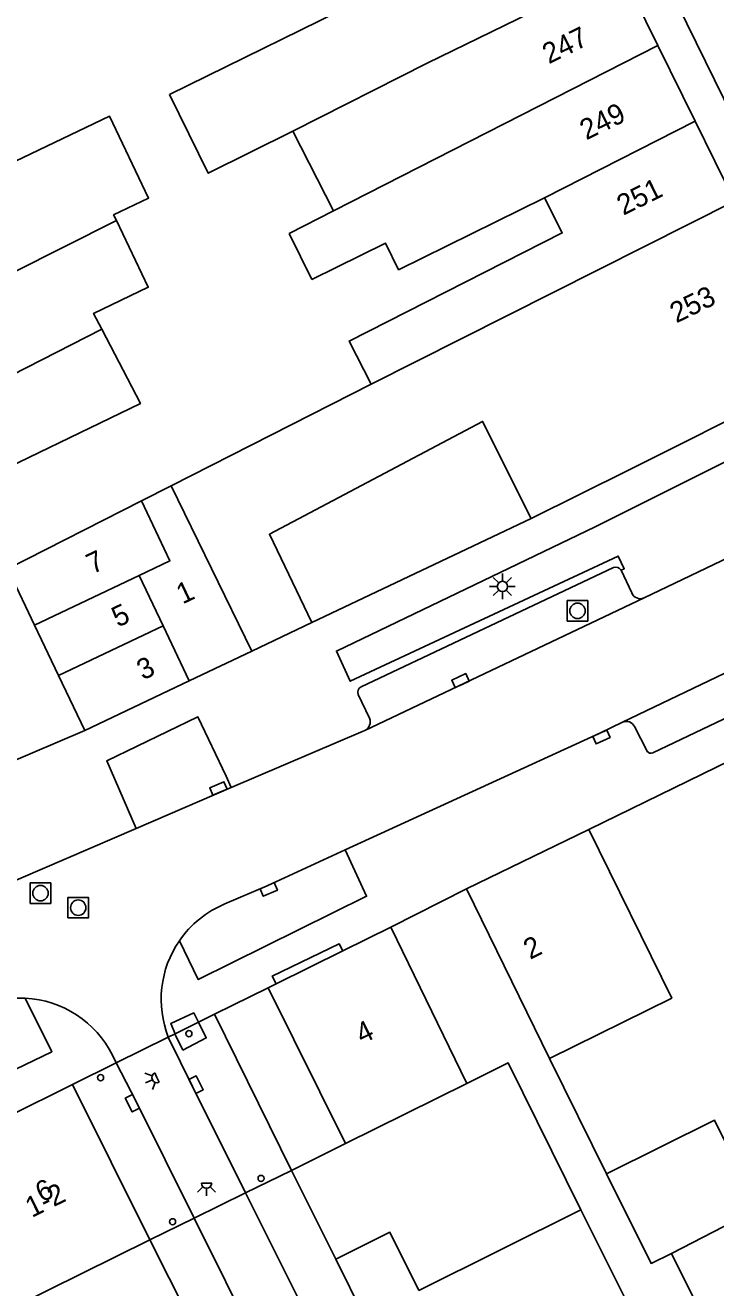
# Model space of a CAD drawing. Extents: x 132994 to 136000, y 393499 to 395512.
# Drawn here: x 134685.7 to 134719.4, y 394911.6 to 394973.2 of the extents above; entities that cross this region are included whole.
import ezdxf

# ---------------------------------------------------------------- set-up
doc = ezdxf.new("R2010")
doc.units = 0
for name, color, linetype in [('gg-afsc-erfafscheiding', 7, 'Continuous'), ('gg-afsc-hekwerk', 7, 'Continuous'), ('gg-afsc-muur', 7, 'Continuous'), ('gg-anno-huisnummerreeks BGT', 7, 'Continuous'), ('gg-bbg-bijgebouw', 7, 'Continuous'), ('gg-bbg-gedigitaliseerde bebouwing', 7, 'Continuous'), ('gg-bbg-gedigitaliseerde bijgebouw', 7, 'Continuous'), ('gg-bbg-hoofdgebouw', 7, 'Continuous'), ('gg-bbg-onder overbouw', 7, 'Continuous'), ('gg-bbg-pand overbouw', 7, 'Continuous'), ('gg-bbg-pilaar onder overbouw', 7, 'Continuous'), ('gg-bbg-tussenscheiding', 7, 'Continuous'), ('gg-knt-verharding', 7, 'Continuous'), ('gg-knt-verharding nz', 7, 'Continuous'), ('gt-grn-weggrens', 7, 'Continuous'), ('gt-symb-kolk', 7, 'Continuous'), ('gt-symb-lichtmast', 7, 'Continuous'), ('gt-symb-lichtpunt', 7, 'Continuous'), ('gt-symb-rioolschacht', 7, 'Continuous')]:
    doc.layers.add(name, color=color, linetype=linetype)

# ---------------------------------------------------------------- blocks, each defined once
blk = doc.blocks.new('gt0-LMAST')
at = {"layer": 'gt-symb-lichtmast'}
for p, q in [((-0.005, 0.246), (-0.005, 0.621)), ((-0.182, 0.173), (-0.447, 0.438)), ((0.172, 0.173), (0.437, 0.438)), ((-0.255, -0.004), (-0.63, -0.004)), ((-0.182, -0.181), (-0.447, -0.446)), ((-0.005, -0.254), (-0.005, -0.629)), ((0.437, -0.446), (0.172, -0.181)), ((0.245, -0.004), (0.62, -0.004))]:
    blk.add_line(p, q, dxfattribs=at)
blk.add_circle((-0.005, -0.004), 0.25, dxfattribs=at)
blk = doc.blocks.new('gt0-RS')
at = {"layer": 'gt-symb-rioolschacht'}
blk.add_lwpolyline([(-0.5, -0.5), (0.5, -0.5), (0.5, 0.5), (-0.5, 0.5)], close=True, dxfattribs=at)
blk.add_circle((0, 0), 0.375, dxfattribs=at)
blk = doc.blocks.new('gt0-KOLK')
at = {"layer": 'gt-symb-kolk'}
blk.add_lwpolyline([(0, 0), (0.375, 0), (0.375, 0.4), (-0.375, 0.4), (-0.375, 0), (0, 0)], dxfattribs=at)
blk = doc.blocks.new('gt0-LPUNT')
at = {"layer": 'gt-symb-lichtpunt'}
for p, q in [((0, 0), (-0.25, 0)), ((0, 0), (0.25, 0)), ((-0.177, -0.177), (-0.442, -0.442)), ((0, -0.25), (0, -0.625)), ((0.442, -0.442), (0.177, -0.177))]:
    blk.add_line(p, q, dxfattribs=at)
blk.add_arc((0, 0), 0.25, 180, 0, dxfattribs=at)

msp = doc.modelspace()

# ---------------------------------------------------------------- linework, layer by layer
at = {"layer": 'gg-afsc-erfafscheiding'}
for p, q in [((134711.253, 394922.826), (134714.039, 394917.207)), ((134698.68, 394917.37), (134700.839, 394913.035))]:
    msp.add_line(p, q, dxfattribs=at)
at = {"layer": 'gg-afsc-hekwerk'}
msp.add_lwpolyline([(134712.791, 394915.45), (134709.243, 394922.607), (134707.226, 394921.607)], dxfattribs=at)
at = {"layer": 'gg-afsc-muur'}
for p, q in [((134699.67, 394944.07), (134710.37, 394949.14)), ((134713.17, 394933.99), (134724.37, 394939.46)), ((134691.79, 394913.99), (134695.67, 394906.24))]:
    msp.add_line(p, q, dxfattribs=at)
at = {"layer": 'gg-bbg-bijgebouw'}
for p, q in [((134686.166, 394943.95), (134684.983, 394946.442)), ((134687.332, 394941.498), (134686.166, 394943.95)), ((134696.756, 394942.684), (134693.706, 394941.233)), ((134688.609, 394938.808), (134687.332, 394941.498)), ((134693.706, 394941.233), (134688.609, 394938.808)), ((134707.21, 394931.1), (134713.17, 394933.99)), ((134700.839, 394913.035), (134702.25, 394910.2))]:
    msp.add_line(p, q, dxfattribs=at)
at = {"layer": 'gg-bbg-gedigitaliseerde bebouwing'}
for p, q in [((134698.751, 394968.019), (134700.725, 394964.136)), ((134700.725, 394964.136), (134698.578, 394963.04)), ((134699.682, 394960.798), (134698.578, 394963.04)), ((134702.562, 394955.692), (134692.822, 394950.741)), ((134703.52, 394929.22), (134707.226, 394921.607)), ((134707.226, 394921.607), (134701.324, 394918.681)), ((134701.324, 394918.681), (134698.68, 394917.37)), ((134691.79, 394913.99), (134685.187, 394910.725))]:
    msp.add_line(p, q, dxfattribs=at)
for points in [[(134704.552, 394977.756), (134705.668, 394975.491), (134703.068, 394974.209), (134702.794, 394974.764), (134692.745, 394969.812)], [(134698.751, 394968.019), (134694.632, 394965.979), (134692.745, 394969.812)], [(134699.682, 394960.798), (134703.271, 394962.565), (134703.907, 394961.272), (134711.013, 394964.771)], [(134711.013, 394964.771), (134711.877, 394963.07), (134701.494, 394957.793), (134702.562, 394955.692)]]:
    msp.add_lwpolyline(points, dxfattribs=at)
at = {"layer": 'gg-bbg-gedigitaliseerde bijgebouw'}
for p, q in [((134692.822, 394950.741), (134691.375, 394950.005)), ((134691.375, 394950.005), (134684.863, 394946.695)), ((134711.253, 394922.826), (134707.21, 394931.1)), ((134712.791, 394915.45), (134704.891, 394911.515)), ((134715.397, 394910.213), (134712.791, 394915.45)), ((134719.321, 394909.046), (134717.201, 394913.323))]:
    msp.add_line(p, q, dxfattribs=at)
for points in [[(134690.152, 394963.671), (134690.02, 394963.947), (134691.726, 394964.763), (134689.814, 394968.758), (134682.917, 394965.458), (134682.387, 394966.553)], [(134690.152, 394963.671), (134691.709, 394960.417), (134689.044, 394959.142), (134689.441, 394958.378)], [(134682.912, 394950.691), (134691.327, 394954.744), (134689.441, 394958.378)], [(134713.17, 394933.99), (134717.216, 394925.769), (134711.253, 394922.826)], [(134720.1, 394918.202), (134719.3, 394919.816), (134714.039, 394917.207)], [(134714.039, 394917.207), (134716.208, 394912.831), (134717.201, 394913.323)], [(134700.839, 394913.035), (134703.48, 394914.35), (134704.891, 394911.515)]]:
    msp.add_lwpolyline(points, dxfattribs=at)
at = {"layer": 'gg-bbg-hoofdgebouw'}
for p, q in [((134716.53, 394972.201), (134714.694, 394975.934)), ((134718.347, 394968.506), (134716.53, 394972.201)), ((134720.265, 394964.607), (134718.347, 394968.506)), ((134710.37, 394949.14), (134715.106, 394951.508)), ((134699.67, 394944.07), (134696.756, 394942.684)), ((134701.182, 394928.066), (134703.52, 394929.22)), ((134697.935, 394926.463), (134701.182, 394928.066)), ((134694.93, 394924.98), (134697.545, 394926.271)), ((134697.545, 394926.271), (134697.935, 394926.463))]:
    msp.add_line(p, q, dxfattribs=at)
for points in [[(134715.106, 394951.508), (134722.43, 394955.17), (134723.44, 394958.15)], [(134699.67, 394944.07), (134697.61, 394948.38), (134708, 394953.88), (134710.37, 394949.14)], [(134681.514, 394918.149), (134681.8, 394918.29), (134681.73, 394918.44), (134688.02, 394921.55)]]:
    msp.add_lwpolyline(points, dxfattribs=at)
at = {"layer": 'gg-bbg-onder overbouw'}
for p, q in [((134698.68, 394917.37), (134694.93, 394924.98)), ((134688.02, 394921.55), (134691.79, 394913.99))]:
    msp.add_line(p, q, dxfattribs=at)
at = {"layer": 'gg-bbg-pand overbouw'}
for p, q in [((134694.93, 394924.98), (134694.148, 394924.592)), ((134694.148, 394924.592), (134693.011, 394924.028)), ((134692.684, 394923.865), (134690.15, 394922.607)), ((134693.011, 394924.028), (134692.684, 394923.865)), ((134690.15, 394922.607), (134688.02, 394921.55)), ((134696.445, 394916.274), (134698.68, 394917.37)), ((134693.936, 394915.043), (134696.445, 394916.274)), ((134691.79, 394913.99), (134693.936, 394915.043))]:
    msp.add_line(p, q, dxfattribs=at)
at = {"layer": 'gg-bbg-pilaar onder overbouw'}
for centre, radius, start, end in [((134693.688, 394924.035), 0.149, 0, 180), ((134693.688, 394924.035), 0.149, 180, 0), ((134689.381, 394921.89), 0.149, 0, 180), ((134689.381, 394921.89), 0.149, 180, 0), ((134697.206, 394916.975), 0.15, 0, 180), ((134697.206, 394916.975), 0.15, 180, 0), ((134692.888, 394914.863), 0.15, 360, 180), ((134692.888, 394914.863), 0.15, 180, 0)]:
    msp.add_arc(centre, radius, start, end, dxfattribs=at)
at = {"layer": 'gg-bbg-tussenscheiding'}
for p, q in [((134700.725, 394964.136), (134716.53, 394972.201)), ((134711.013, 394964.771), (134718.347, 394968.506)), ((134720.265, 394964.607), (134702.562, 394955.692)), ((134680.934, 394954.036), (134689.441, 394958.378)), ((134692.822, 394950.741), (134696.756, 394942.684)), ((134686.166, 394943.95), (134691.261, 394946.373)), ((134691.261, 394946.373), (134692.427, 394943.921)), ((134687.332, 394941.498), (134692.427, 394943.921)), ((134692.427, 394943.921), (134693.706, 394941.233)), ((134701.324, 394918.681), (134697.545, 394926.271)), ((134717.201, 394913.323), (134721.436, 394915.505))]:
    msp.add_line(p, q, dxfattribs=at)
for points in [[(134714.694, 394975.934), (134705.303, 394971.348), (134698.751, 394968.019)], [(134679.049, 394957.975), (134685.093, 394961.117), (134690.152, 394963.671)], [(134691.375, 394950.005), (134692.76, 394947.086), (134691.261, 394946.373)]]:
    msp.add_lwpolyline(points, dxfattribs=at)
at = {"layer": 'gg-knt-verharding'}
for p, q in [((134715.865, 394945.272), (134724.457, 394949.405)), ((134714.374, 394946.752), (134702.077, 394940.943)), ((134715.264, 394945.515), (134714.741, 394946.624)), ((134725.769, 394942.24), (134716.291, 394937.724)), ((134701.942, 394940.564), (134702.487, 394939.406)), ((134716.008, 394937.808), (134715.4, 394939.002)), ((134691.109, 394934.034), (134695.739, 394936.031)), ((134691.109, 394934.034), (134682.037, 394930.116)), ((134690.15, 394922.607), (134689.958, 394922.982))]:
    msp.add_line(p, q, dxfattribs=at)
for points in [[(134679.233, 395048.015), (134680.579, 395047.391), (134681.27, 395046.909), (134682.091, 395045.989), (134682.757, 395044.95), (134723.809, 394961.325)], [(134724.113, 394950.42), (134722.705, 394953.355), (134713.488, 394948.734), (134700.875, 394942.686), (134701.545, 394941.21), (134714.607, 394947.315), (134714.898, 394946.698), (134714.741, 394946.624)], [(134695.739, 394936.031), (134695.503, 394936.583), (134694.124, 394939.473), (134689.685, 394937.33), (134691.109, 394934.034)], [(134701.306, 394932.993), (134713.704, 394938.679), (134714.817, 394939.21)], [(134702.267, 394938.819), (134702.181, 394938.782), (134695.739, 394936.031)], [(134693.222, 394928.56), (134694.145, 394926.67), (134702.344, 394930.729), (134701.306, 394932.993)], [(134701.306, 394932.993), (134697.496, 394931.246), (134695.44, 394930.358)], [(134701.182, 394928.066), (134701.008, 394928.419), (134697.749, 394926.841), (134697.935, 394926.463)], [(134683.968, 394925.548), (134685.261, 394922.31), (134687.006, 394923.155), (134685.713, 394925.766)], [(134693.011, 394924.028), (134692.803, 394924.536), (134693.92, 394925.047), (134694.148, 394924.592)], [(134694.148, 394924.592), (134694.532, 394923.824), (134693.394, 394923.228)], [(134696.445, 394916.274), (134693.858, 394921.46), (134692.698, 394923.831), (134692.684, 394923.865)], [(134693.394, 394923.228), (134693.039, 394923.96), (134693.011, 394924.028)], [(134693.936, 394915.043), (134691.111, 394920.733), (134690.15, 394922.607)], [(134737.337, 394834.851), (134724.696, 394860.166), (134717.327, 394874.999), (134709.056, 394891.567), (134703.37, 394903.03), (134699.541, 394910.068), (134696.445, 394916.274)], [(134699.455, 394902.907), (134697.006, 394908.86), (134693.936, 394915.043)]]:
    msp.add_lwpolyline(points, dxfattribs=at)
for centre, radius, start, end in [((134714.49, 394946.494), 0.283, 27.37862, 114.16651), ((134715.689, 394945.701), 0.464, 203.63172, 292.33874), ((134702.201, 394940.685), 0.286, 115.62777, 205.16038), ((134702.063, 394939.23), 0.459, 296.3935, 22.5158), ((134715.005, 394938.816), 0.437, 25.26167, 115.46804), ((134716.199, 394937.934), 0.229, 213.29301, 293.64313), ((134697.367, 394925.714), 5.028, 112.53451, 145.52472), ((134697.371, 394925.706), 5.036, 145.47944, 201.44654), ((134685.453, 394920.751), 5.021, 87.03607, 107.20588), ((134685.456, 394920.745), 5.027, 26.41676, 87.06708)]:
    msp.add_arc(centre, radius, start, end, dxfattribs=at)
at = {"layer": 'gg-knt-verharding nz'}
msp.add_line((134715.865, 394945.272), (134702.267, 394938.819), dxfattribs=at)
for points in [[(134725.452, 394944.272), (134722.847, 394943.065), (134714.817, 394939.21)], [(134679.987, 394937.322), (134680.837, 394935.489), (134688.609, 394938.808)]]:
    msp.add_lwpolyline(points, dxfattribs=at)
at = {"layer": 'gt-grn-weggrens'}
msp.add_line((134707.21, 394931.1), (134703.52, 394929.22), dxfattribs=at)

# ---------------------------------------------------------------- block references
at = {"layer": 'gt-symb-kolk'}
for p, rotation in [((134707.007, 394941.061), 25.424484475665), ((134713.704, 394938.679), -155.36237535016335), ((134695.201, 394935.801), 23.130772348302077), ((134697.496, 394931.246), -156.64881326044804), ((134693.858, 394921.46), -63.48908655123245), ((134691.111, 394920.733), 117.13163874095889)]:
    msp.add_blockref('gt0-KOLK', p, dxfattribs=dict(at, rotation=rotation))
at = {"layer": 'gt-symb-lichtmast'}
msp.add_blockref('gt0-LMAST', (134708.967, 394945.838), dxfattribs=at)
at = {"layer": 'gt-symb-lichtpunt', "rotation": -64.88219687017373}
msp.add_blockref('gt0-LPUNT', (134692.132, 394921.895), dxfattribs=at)
at = {"layer": 'gt-symb-lichtpunt'}
msp.add_blockref('gt0-LPUNT', (134694.546, 394916.746), dxfattribs=at)
at = {"layer": 'gt-symb-rioolschacht'}
for p in [(134712.623, 394944.646), (134686.455, 394930.882), (134688.294, 394930.175)]:
    msp.add_blockref('gt0-RS', p, dxfattribs=at)

# ---------------------------------------------------------------- texts
at = {"layer": 'gg-anno-huisnummerreeks BGT'}
for s, rotation, p in [('247', 26.2, (134711.225, 394971.283)), ('249', 26.2, (134713.05, 394967.572)), ('251', 26.2, (134714.854, 394963.903)), ('253', 26.2, (134717.438, 394958.65)), ('7', 25.4, (134688.991, 394946.419)), ('1', 25.4, (134693.377, 394944.952)), ('5', 25.4, (134690.225, 394943.823)), ('3', 25.4, (134691.447, 394941.249)), ('2', 26.8, (134710.313, 394927.627)), ('4', 26.3, (134702.123, 394923.512)), ('6', 26.3, (134686.522, 394915.789)), ('1-2', 26.3, (134686.033, 394915.048))]:
    msp.add_text(s, height=1, rotation=rotation, dxfattribs=at).set_placement(p)

doc.saveas('drawing.dxf')
